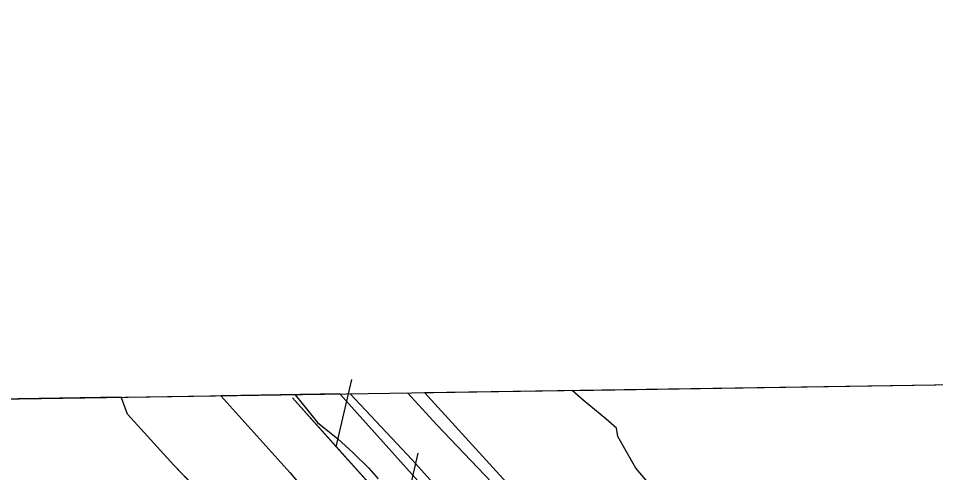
# Model space of a CAD drawing. Extents: x 3823584 to 3861785, y 301729 to 327625.
# Drawn here: x 3841964 to 3842612, y 325506 to 325827 of the extents above; entities that cross this region are included whole.
import ezdxf

# ---------------------------------------------------------------- set-up
doc = ezdxf.new("R2010")
doc.units = 0
for name, color, linetype in [('V-GRID-FRAM', 7, 'Continuous'), ('V-LEVE-TOET', 7, 'Continuous'), ('V-RRAP-FSHR', 7, 'Continuous'), ('V-SITE-VEGE', 7, 'Continuous'), ('V-TOPO-SHOR', 7, 'Continuous'), ('V-WETL-SWMP', 7, 'Continuous')]:
    doc.layers.add(name, color=color, linetype=linetype)

msp = doc.modelspace()

# ---------------------------------------------------------------- linework, layer by layer
at = {"layer": 'V-GRID-FRAM'}
msp.add_lwpolyline([(3827552.18, 325335.99), (3859397.29, 325827), (3859685.54, 307646.85), (3827824.57, 307155.59), (3827552.18, 325335.99)], dxfattribs=at)
at = {"layer": 'V-LEVE-TOET'}
for points in [[(3842681.73, 325159.76), (3842578.21, 325186.66), (3842554.28, 325195.28), (3842536.14, 325206.08), (3842518.04, 325219.76), (3842491.73, 325244.12), (3842454.08, 325284.32), (3842392.08, 325351.74), (3842325.63, 325422.74), (3842242.14, 325515.1), (3842198.41, 325561.82)], [(3842238.95, 325562.44), (3842259.66, 325539.99), (3842332.14, 325463.78), (3842402.07, 325389.86), (3842458.93, 325321.22), (3842508.59, 325266.77), (3842527.27, 325247.95), (3842541.59, 325239.44), (3842565.52, 325230.5), (3842634.81, 325209.14)]]:
    msp.add_lwpolyline(points, dxfattribs=at)
at = {"layer": 'V-RRAP-FSHR'}
for p, q in [((3842188.66, 325524.35), (3842199.73, 325571.91)), ((3842235.41, 325472.24), (3842246.48, 325519.8))]:
    msp.add_line(p, q, dxfattribs=at)
for points in [[(3843453.97, 324521.7), (3843323.01, 324683.52), (3843050.63, 324986.26), (3843026.51, 325003.76), (3842997.17, 325020.24), (3842970.83, 325032.65), (3842935.45, 325045.14), (3842885.63, 325055.55), (3842744.78, 325079.04), (3842650.36, 325093.79), (3842597.95, 325117.72), (3842553.3, 325143.74), (3842514.84, 325173.1), (3842481.85, 325203.22), (3842393.72, 325295.78), (3842157.67, 325558.9)], [(3842188.66, 325524.35), (3842157.67, 325558.9)], [(3842235.41, 325472.24), (3842188.66, 325524.35)]]:
    msp.add_lwpolyline(points, dxfattribs=at)
at = {"layer": 'V-SITE-VEGE'}
for p, q in [((3842355.19, 325564.24), (3842844.4, 325571.78)), ((3841475.75, 325550.68), (3842159.37, 325561.22)), ((3842159.37, 325561.22), (3842162.71, 325557.27)), ((3842363.02, 325557.4), (3842355.19, 325564.24)), ((3842162.71, 325557.27), (3842175.38, 325541.53)), ((3842379, 325544.19), (3842363.02, 325557.4)), ((3842175.38, 325541.53), (3842189.67, 325529.97)), ((3842386.57, 325537.58), (3842379, 325544.19)), ((3842387.46, 325531.74), (3842386.57, 325537.58)), ((3842189.67, 325529.97), (3842200.61, 325520.05)), ((3842400.18, 325509.32), (3842387.46, 325531.74)), ((3842200.61, 325520.05), (3842211.55, 325509.3)), ((3842211.55, 325509.3), (3842218.3, 325501.85)), ((3842408.61, 325499.38), (3842400.18, 325509.32))]:
    msp.add_line(p, q, dxfattribs=at)
at = {"layer": 'V-TOPO-SHOR'}
for points in [[(3842107.12, 325560.41), (3842155.77, 325506.11), (3842202.3, 325451.47), (3842222.18, 325429.49), (3842238.12, 325411), (3842252.26, 325395.98), (3842258.28, 325389.55), (3842274.27, 325374.51), (3842285.26, 325363.5), (3842300.21, 325349.8), (3842337.62, 325308.79), (3842362.2, 325281.18), (3842378.41, 325262.43), (3842391.21, 325246.9), (3842405.58, 325229.76), (3842418.38, 325213.96), (3842428.32, 325202.71), (3842444.81, 325185.54), (3842460.56, 325172.36), (3842487.1, 325153.74)], [(3842641.56, 325054), (3842546.27, 325065.76), (3842505.31, 325076.86), (3842476.56, 325088.35), (3842430.57, 325121.25), (3842384.18, 325165.29), (3842341.86, 325216.97), (3842269.3, 325310.63), (3842174.68, 325399.26), (3842148.07, 325434.58), (3842073.98, 325511.3), (3842041.28, 325547.49), (3842036.91, 325558.94), (3842036.9, 325559.33)]]:
    msp.add_lwpolyline(points, dxfattribs=at)
at = {"layer": 'V-WETL-SWMP'}
for p, q in [((3842251.01, 325562.63), (3842807.81, 325571.22)), ((3842191.23, 325561.71), (3842107.11, 325560.41)), ((3842107.11, 325560.41), (3842155.77, 325506.11)), ((3842288.68, 325453.27), (3842191.23, 325561.71)), ((3842336.8, 325468.57), (3842251.01, 325562.63)), ((3842036.9, 325559.33), (3841475.75, 325550.68)), ((3842036.91, 325558.94), (3842036.9, 325559.33)), ((3842041.28, 325547.48), (3842036.91, 325558.94)), ((3842073.98, 325511.3), (3842041.28, 325547.48)), ((3842148.07, 325434.58), (3842073.98, 325511.3))]:
    msp.add_line(p, q, dxfattribs=at)

doc.saveas('drawing.dxf')
